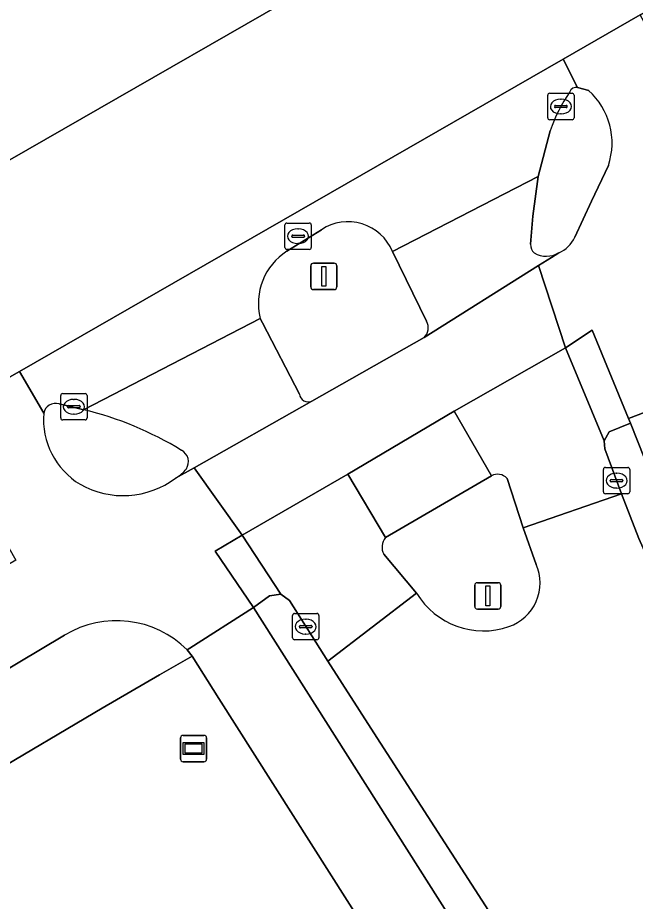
# Model space of a CAD drawing. Extents: x 158835 to 160077, y 386387 to 387778.
# Drawn here: x 159639.96 to 159663.41, y 387651.37 to 387684.91 of the extents above; entities that cross this region are included whole.
import ezdxf

# ---------------------------------------------------------------- set-up
doc = ezdxf.new("R2010")
doc.units = 0
for name, color, linetype in [('IMGEO_Fietspad_gesloten', 7, 'Continuous'), ('IMGEO_Fietspad_open', 7, 'Continuous'), ('IMGEO_Groenvoorziening', 7, 'Continuous'), ('IMGEO_Kolk', 7, 'Continuous'), ('IMGEO_Lichtmast', 7, 'Continuous'), ('IMGEO_Reclamebord', 7, 'Continuous'), ('IMGEO_Rijbaan_lokaal_gesloten', 7, 'Continuous'), ('IMGEO_Rijbaan_lokaal_open', 7, 'Continuous'), ('IMGEO_Verkeerseiland_gesloten', 7, 'Continuous'), ('IMGEO_Verkeerseiland_open', 7, 'Continuous'), ('IMGEO_Voetpad_open', 7, 'Continuous')]:
    doc.layers.add(name, color=color, linetype=linetype)

msp = doc.modelspace()

# ---------------------------------------------------------------- linework, layer by layer
at = {"layer": 'IMGEO_Fietspad_gesloten'}
for points in [[(159668.844, 387681.028), (159671.04, 387682.347), (159669.473, 387684.956), (159665.025, 387682.406), (159663.59, 387685.021), (159660.667, 387683.33), (159661.211, 387682.258), (159661.636, 387682.145)], [(159662.385, 387679.303), (159661.749, 387677.94), (159661.113, 387676.578)], [(159660.502, 387675.985), (159660.223, 387675.809), (159659.729, 387675.498), (159660.751, 387672.373), (159661.773, 387673.052), (159663.153, 387669.692), (159665.74, 387670.687), (159665.251, 387671.94)], [(159640.951, 387669.898), (159640.027, 387671.478), (159636.843, 387669.666), (159639.899, 387664.318), (159634.757, 387661.301), (159636.51, 387658.356), (159641.743, 387661.47)], [(159648.481, 387665.262), (159646.656, 387667.824), (159645.958, 387667.43)], [(159646.393, 387660.915), (159646.503, 387660.985), (159648.915, 387662.52), (159647.462, 387664.667), (159648.481, 387665.262)]]:
    msp.add_lwpolyline(points, dxfattribs=at)
msp.add_lwpolyline([(159651.128, 387670.351), (159646.656, 387667.824), (159648.481, 387665.262), (159652.491, 387667.588), (159656.53, 387669.969), (159660.751, 387672.373), (159659.729, 387675.498), (159655.388, 387672.767)], close=True, dxfattribs=at)
for centre, radius, start, end in [((159659.85, 387680.155), 2.674, 341.4276, 48.1012), ((159660.008, 387677.106), 1.225, 293.8036, 334.4834), ((159643.837, 387669.672), 2.895, 175.5171, 238.6779), ((159643.968, 387670.097), 3.328, 240.5612, 306.7292), ((159643.713, 387658.22), 3.801, 45.1637, 121.2237)]:
    msp.add_arc(centre, radius, start, end, dxfattribs=at)
at = {"layer": 'IMGEO_Fietspad_open'}
msp.add_lwpolyline([(159663.224, 387669.52), (159666.068, 387662.338), (159667.131, 387662.14), (159668.73, 387663.021), (159666.638, 387668.401), (159666.125, 387669.701), (159665.74, 387670.687), (159663.153, 387669.692)], close=True, dxfattribs=at)
msp.add_lwpolyline([(159665.87, 387635.514), (159661.06, 387643.376), (159648.915, 387662.52), (159646.503, 387660.985), (159646.393, 387660.915), (159646.583, 387660.675), (159647.595, 387659.071), (159655.291, 387646.962), (159660.574, 387638.992), (159663.615, 387633.633), (159671.799, 387618.217), (159683.61, 387595.054), (159689.557, 387583.602), (159692.648, 387577.557), (159704.596, 387554.044), (159704.823, 387554.16), (159707.197, 387555.417), (159671.823, 387624.48)], dxfattribs=at)
at = {"layer": 'IMGEO_Groenvoorziening'}
msp.add_lwpolyline([(159655.291, 387646.962), (159647.595, 387659.071), (159646.583, 387660.675), (159645.34, 387659.967), (159643.165, 387658.696), (159638.844, 387656.142), (159638.19, 387655.755), (159637.996, 387655.613), (159637.716, 387655.346), (159635.846, 387653.297), (159635.305, 387652.723), (159635.743, 387651.912), (159636.989, 387649.222)], dxfattribs=at)
at = {"layer": 'IMGEO_Kolk'}
for p, q in [((159660.081, 387681.113), (159660.081, 387681.965)), ((159660.156, 387682.039), (159661.008, 387682.039)), ((159660.569, 387681.819), (159660.594, 387681.819)), ((159661.082, 387681.965), (159661.082, 387681.113)), ((159660.34, 387681.533), (159660.34, 387681.545)), ((159660.778, 387681.496), (159660.38, 387681.496)), ((159660.383, 387681.582), (159660.781, 387681.582)), ((159660.824, 387681.545), (159660.824, 387681.533)), ((159660.592, 387681.259), (159660.567, 387681.259)), ((159661.008, 387681.039), (159660.156, 387681.039)), ((159650.106, 387676.19), (159650.106, 387677.042)), ((159650.181, 387677.116), (159651.033, 387677.116)), ((159651.107, 387677.042), (159651.107, 387676.19)), ((159650.594, 387676.896), (159650.619, 387676.896)), ((159650.365, 387676.61), (159650.365, 387676.622)), ((159650.803, 387676.573), (159650.405, 387676.573)), ((159650.408, 387676.659), (159650.806, 387676.659)), ((159650.849, 387676.622), (159650.849, 387676.61)), ((159651.033, 387676.116), (159650.181, 387676.116)), ((159650.617, 387676.336), (159650.592, 387676.336)), ((159641.596, 387669.716), (159641.596, 387670.568)), ((159641.671, 387670.642), (159642.523, 387670.642)), ((159642.084, 387670.422), (159642.109, 387670.422)), ((159642.597, 387670.568), (159642.597, 387669.716)), ((159641.855, 387670.136), (159641.855, 387670.148)), ((159642.293, 387670.099), (159641.895, 387670.099)), ((159641.898, 387670.185), (159642.296, 387670.185)), ((159642.339, 387670.148), (159642.339, 387670.136)), ((159642.107, 387669.862), (159642.082, 387669.862)), ((159642.523, 387669.642), (159641.671, 387669.642)), ((159662.195, 387666.912), (159662.195, 387667.764)), ((159662.27, 387667.838), (159663.122, 387667.838)), ((159663.196, 387667.764), (159663.196, 387666.912)), ((159662.454, 387667.332), (159662.454, 387667.344)), ((159662.892, 387667.295), (159662.494, 387667.295)), ((159662.497, 387667.381), (159662.895, 387667.381)), ((159662.683, 387667.618), (159662.708, 387667.618)), ((159662.938, 387667.344), (159662.938, 387667.332)), ((159662.706, 387667.058), (159662.681, 387667.058)), ((159663.122, 387666.838), (159662.27, 387666.838)), ((159650.47, 387662.296), (159651.322, 387662.296)), ((159650.395, 387661.37), (159650.395, 387662.222)), ((159650.883, 387662.076), (159650.908, 387662.076)), ((159651.396, 387662.222), (159651.396, 387661.37)), ((159650.654, 387661.79), (159650.654, 387661.802)), ((159651.092, 387661.753), (159650.694, 387661.753)), ((159650.697, 387661.839), (159651.095, 387661.839)), ((159651.138, 387661.802), (159651.138, 387661.79)), ((159651.322, 387661.296), (159650.47, 387661.296)), ((159650.906, 387661.516), (159650.881, 387661.516))]:
    msp.add_line(p, q, dxfattribs=at)
for points in [[(159660.081, 387681.113), (159660.081, 387681.965)], [(159660.156, 387682.039), (159661.008, 387682.039)], [(159661.082, 387681.965), (159661.082, 387681.113)], [(159661.008, 387681.039), (159660.156, 387681.039)], [(159650.106, 387676.19), (159650.106, 387677.042)], [(159650.181, 387677.116), (159651.033, 387677.116)], [(159651.107, 387677.042), (159651.107, 387676.19)], [(159651.033, 387676.116), (159650.181, 387676.116)], [(159641.596, 387669.716), (159641.596, 387670.568)], [(159641.671, 387670.642), (159642.523, 387670.642)], [(159642.597, 387670.568), (159642.597, 387669.716)], [(159642.523, 387669.642), (159641.671, 387669.642)], [(159662.195, 387666.912), (159662.195, 387667.764)], [(159662.27, 387667.838), (159663.122, 387667.838)], [(159663.196, 387667.764), (159663.196, 387666.912)], [(159663.122, 387666.838), (159662.27, 387666.838)], [(159650.47, 387662.296), (159651.322, 387662.296)], [(159650.395, 387661.37), (159650.395, 387662.222)], [(159651.396, 387662.222), (159651.396, 387661.37)], [(159651.322, 387661.296), (159650.47, 387661.296)]]:
    msp.add_lwpolyline(points, dxfattribs=at)
for centre, radius, start, end in [((159660.158, 387681.963), 0.0765, 91.552, 178.448), ((159660.158, 387681.963), 0.0765, 91.552, 178.448), ((159661.006, 387681.963), 0.0765, 1.552, 88.448), ((159661.006, 387681.963), 0.0765, 1.552, 88.448), ((159660.38, 387681.542), 0.0403, 85.8775, 175.7526), ((159660.377, 387681.532), 0.0366, 178.938, 274.7102), ((159660.781, 387681.539), 0.043, 264.8664, 352.4533), ((159660.785, 387681.544), 0.0386, 1.7309, 96.639), ((159660.158, 387681.115), 0.0765, 181.552, 268.448), ((159660.158, 387681.115), 0.0765, 181.552, 268.448), ((159661.006, 387681.115), 0.0765, 271.552, 358.448), ((159661.006, 387681.115), 0.0765, 271.552, 358.448), ((159650.183, 387677.04), 0.0765, 91.552, 178.448), ((159650.183, 387677.04), 0.0765, 91.552, 178.448), ((159651.031, 387677.04), 0.0765, 1.552, 88.448), ((159651.031, 387677.04), 0.0765, 1.552, 88.448), ((159650.405, 387676.619), 0.0403, 85.8775, 175.7526), ((159650.402, 387676.609), 0.0366, 178.938, 274.7102), ((159650.806, 387676.616), 0.043, 264.8664, 352.4533), ((159650.81, 387676.621), 0.0386, 1.7309, 96.639), ((159650.183, 387676.192), 0.0765, 181.552, 268.448), ((159650.183, 387676.192), 0.0765, 181.552, 268.448), ((159651.031, 387676.192), 0.0765, 271.552, 358.448), ((159651.031, 387676.192), 0.0765, 271.552, 358.448), ((159641.673, 387670.566), 0.0765, 91.552, 178.448), ((159641.673, 387670.566), 0.0765, 91.552, 178.448), ((159642.521, 387670.566), 0.0765, 1.552, 88.448), ((159642.521, 387670.566), 0.0765, 1.552, 88.448), ((159641.895, 387670.145), 0.0403, 85.8775, 175.7526), ((159641.892, 387670.135), 0.0366, 178.938, 274.7102), ((159642.296, 387670.142), 0.043, 264.8664, 352.4533), ((159642.3, 387670.147), 0.0386, 1.7309, 96.639), ((159641.673, 387669.718), 0.0765, 181.552, 268.448), ((159641.673, 387669.718), 0.0765, 181.552, 268.448), ((159642.521, 387669.718), 0.0765, 271.552, 358.448), ((159642.521, 387669.718), 0.0765, 271.552, 358.448), ((159662.272, 387667.762), 0.0765, 91.552, 178.448), ((159662.272, 387667.762), 0.0765, 91.552, 178.448), ((159663.12, 387667.762), 0.0765, 1.552, 88.448), ((159663.12, 387667.762), 0.0765, 1.552, 88.448), ((159662.494, 387667.341), 0.0403, 85.8775, 175.7526), ((159662.491, 387667.331), 0.0366, 178.938, 274.7102), ((159662.895, 387667.338), 0.043, 264.8664, 352.4533), ((159662.899, 387667.343), 0.0386, 1.7309, 96.639), ((159662.272, 387666.914), 0.0765, 181.552, 268.448), ((159662.272, 387666.914), 0.0765, 181.552, 268.448), ((159663.12, 387666.914), 0.0765, 271.552, 358.448), ((159663.12, 387666.914), 0.0765, 271.552, 358.448), ((159650.472, 387662.22), 0.0765, 91.552, 178.448), ((159650.472, 387662.22), 0.0765, 91.552, 178.448), ((159651.32, 387662.22), 0.0765, 1.552, 88.448), ((159651.32, 387662.22), 0.0765, 1.552, 88.448), ((159650.694, 387661.799), 0.0403, 85.8775, 175.7526), ((159650.691, 387661.789), 0.0366, 178.938, 274.7102), ((159651.095, 387661.796), 0.043, 264.8664, 352.4533), ((159651.099, 387661.801), 0.0386, 1.7309, 96.639), ((159650.472, 387661.372), 0.0765, 181.552, 268.448), ((159650.472, 387661.372), 0.0765, 181.552, 268.448), ((159651.32, 387661.372), 0.0765, 271.552, 358.448), ((159651.32, 387661.372), 0.0765, 271.552, 358.448)]:
    msp.add_arc(centre, radius, start, end, dxfattribs=at)
for centre, major_axis, ratio, start_param, end_param in [((159660.568, 387681.539), (-0.387, 0.002), 0.722429, 4.712389, 7.853982), ((159660.593, 387681.539), (-0.39, 0.002), 0.717154, 1.570796, 4.712389), ((159650.593, 387676.616), (-0.387, 0.002), 0.722429, 4.712389, 7.853982), ((159650.618, 387676.616), (-0.39, 0.002), 0.717154, 1.570796, 4.712389), ((159642.083, 387670.142), (-0.387, 0.002), 0.722429, 4.712389, 7.853982), ((159642.108, 387670.142), (-0.39, 0.002), 0.717154, 1.570796, 4.712389), ((159662.682, 387667.338), (-0.387, 0.002), 0.722429, 4.712389, 7.853982), ((159662.707, 387667.338), (-0.39, 0.002), 0.717154, 1.570796, 4.712389), ((159650.882, 387661.796), (-0.387, 0.002), 0.722429, 4.712389, 7.853982), ((159650.907, 387661.796), (-0.39, 0.002), 0.717154, 1.570796, 4.712389)]:
    msp.add_ellipse(centre, major_axis=major_axis, ratio=ratio, start_param=start_param, end_param=end_param, dxfattribs=at)
at = {"layer": 'IMGEO_Lichtmast'}
for p, q in [((159651.087, 387674.691), (159651.087, 387675.491)), ((159651.087, 387675.491), (159651.087, 387674.691)), ((159651.187, 387675.591), (159651.977, 387675.591)), ((159651.977, 387675.591), (159651.187, 387675.591)), ((159652.077, 387675.491), (159652.077, 387674.691)), ((159652.077, 387674.691), (159652.077, 387675.491)), ((159651.977, 387674.591), (159651.187, 387674.591)), ((159651.187, 387674.591), (159651.977, 387674.591)), ((159657.311, 387662.565), (159657.311, 387663.365)), ((159657.311, 387663.365), (159657.311, 387662.565)), ((159657.411, 387663.465), (159658.201, 387663.465)), ((159658.201, 387663.465), (159657.411, 387663.465)), ((159658.301, 387663.365), (159658.301, 387662.565)), ((159658.301, 387662.565), (159658.301, 387663.365)), ((159658.201, 387662.465), (159657.411, 387662.465)), ((159657.411, 387662.465), (159658.201, 387662.465))]:
    msp.add_line(p, q, dxfattribs=at)
for points in [[(159651.507, 387675.466), (159651.657, 387675.466), (159651.657, 387674.716), (159651.507, 387674.716), (159651.507, 387675.466)], [(159657.731, 387663.34), (159657.881, 387663.34), (159657.881, 387662.59), (159657.731, 387662.59), (159657.731, 387663.34)]]:
    msp.add_lwpolyline(points, dxfattribs=at)
for centre, start, end in [((159651.187, 387675.491), 90, 180), ((159651.187, 387675.491), 90, 180), ((159651.977, 387675.491), 0, 90), ((159651.977, 387675.491), 360, 90), ((159651.187, 387674.691), 180, 270), ((159651.187, 387674.691), 180, 270), ((159651.977, 387674.691), 270, 0), ((159651.977, 387674.691), 270, 0), ((159657.411, 387663.365), 90, 180), ((159657.411, 387663.365), 90, 180), ((159658.201, 387663.365), 0, 90), ((159658.201, 387663.365), 360, 90), ((159657.411, 387662.565), 180, 270), ((159657.411, 387662.565), 180, 270), ((159658.201, 387662.565), 270, 0), ((159658.201, 387662.565), 270, 0)]:
    msp.add_arc(centre, 0.1, start, end, dxfattribs=at)
at = {"layer": 'IMGEO_Reclamebord'}
for p, q in [((159646.144, 387656.77), (159646.144, 387657.57)), ((159646.144, 387657.57), (159646.144, 387656.77)), ((159646.244, 387657.67), (159647.034, 387657.67)), ((159647.034, 387657.67), (159646.244, 387657.67)), ((159647.134, 387657.57), (159647.134, 387656.77)), ((159647.134, 387656.77), (159647.134, 387657.57)), ((159647.034, 387656.67), (159646.244, 387656.67)), ((159646.244, 387656.67), (159647.034, 387656.67))]:
    msp.add_line(p, q, dxfattribs=at)
for points in [[(159646.245, 387657.402), (159647.033, 387657.402), (159647.033, 387656.938), (159646.245, 387656.938), (159646.245, 387657.402)], [(159646.31, 387657.337), (159646.31, 387657.003), (159646.968, 387657.003), (159646.968, 387657.337), (159646.31, 387657.337)]]:
    msp.add_lwpolyline(points, dxfattribs=at)
for centre, start, end in [((159646.244, 387657.57), 90, 180), ((159646.244, 387657.57), 90, 180), ((159647.034, 387657.57), 0, 90), ((159647.034, 387657.57), 360, 90), ((159646.244, 387656.77), 180, 270), ((159646.244, 387656.77), 180, 270), ((159647.034, 387656.77), 270, 0), ((159647.034, 387656.77), 270, 0)]:
    msp.add_arc(centre, 0.1, start, end, dxfattribs=at)
at = {"layer": 'IMGEO_Rijbaan_lokaal_gesloten'}
msp.add_lwpolyline([(159660.667, 387683.33), (159663.59, 387685.021), (159667.631, 387687.386), (159668.052, 387687.662), (159666.334, 387690.642), (159664.525, 387693.782), (159660.226, 387691.307), (159657.082, 387689.519), (159656.927, 387689.432), (159636.143, 387677.497), (159635.991, 387677.402), (159632.842, 387675.578), (159628.551, 387673.124), (159630.4, 387669.945), (159632.157, 387666.924), (159636.843, 387669.666), (159640.027, 387671.478)], close=True, dxfattribs=at)
msp.add_lwpolyline([(159636.143, 387677.497), (159656.927, 387689.432)], dxfattribs=at)
at = {"layer": 'IMGEO_Rijbaan_lokaal_open'}
for points in [[(159661.211, 387682.258), (159660.667, 387683.33), (159640.027, 387671.478), (159640.951, 387669.898)], [(159654.188, 387676.038), (159659.717, 387678.877), (159660.174, 387680.618)], [(159659.431, 387676.31), (159659.519, 387677.375), (159659.717, 387678.877), (159654.188, 387676.038), (159655.484, 387673.387)], [(159650.182, 387676.045), (159651.491, 387676.863)], [(159659.729, 387675.498), (159660.223, 387675.809), (159660.502, 387675.985)], [(159655.388, 387672.767), (159659.729, 387675.498)], [(159641.532, 387670.253), (159642.328, 387670.063), (159642.462, 387670.031), (159649.17, 387673.498)], [(159650.656, 387670.625), (159649.257, 387673.33), (159649.17, 387673.498), (159642.462, 387670.031)], [(159658.538, 387667.423), (159659.155, 387665.549), (159662.884, 387666.843), (159662.25, 387668.543), (159662.222, 387668.843), (159660.751, 387672.373), (159656.53, 387669.969), (159657.943, 387667.525)], [(159645.958, 387667.43), (159646.656, 387667.824), (159651.128, 387670.351)], [(159653.923, 387665.175), (159652.491, 387667.588), (159648.481, 387665.262), (159649.954, 387663.029), (159650.279, 387662.794), (159651.731, 387660.49), (159655.107, 387663.069), (159653.862, 387664.545)], [(159655.107, 387663.069), (159651.731, 387660.49), (159653.479, 387657.763), (159664.24, 387641.102), (159672.895, 387625.634), (159689.824, 387592.612), (159690.235, 387591.935), (159691.736, 387588.957), (159697.886, 387592.073), (159697.142, 387593.547), (159696.216, 387595.436), (159694.75, 387598.342), (159684.924, 387617.547), (159675.61, 387635.895), (159675.522, 387636.086), (159673.46, 387640.676), (159671.678, 387644.897), (159667.637, 387655.094), (159667.351, 387655.82), (159664.68, 387662.596), (159663.542, 387665.14), (159662.884, 387666.843), (159659.155, 387665.549), (159659.644, 387664.158)]]:
    msp.add_lwpolyline(points, dxfattribs=at)
for centre, radius, start, end in [((159666.087, 387678.554), 6.263, 145.557, 160.756), ((159661.151, 387682.026), 0.24, 75.537, 163.0089), ((159652.499, 387675.338), 1.828, 22.5237, 123.459), ((159651.443, 387674.069), 2.344, 122.5519, 194.1093), ((159659.844, 387676.29), 0.414, 177.1986, 228.6543), ((159660.031, 387676.786), 0.929, 240.3078, 300.4307), ((159655.045, 387673.137), 0.505, 312.7691, 29.6275), ((159650.998, 387670.67), 0.345, 187.5714, 292.1575), ((159641.406, 387669.805), 0.465, 74.3331, 168.5181), ((159639.458, 387657.532), 12.855, 58.46, 76.4842), ((159645.958, 387668.056), 0.487, 327.0813, 62.6485), ((159645.178, 387668.726), 1.513, 301.0474, 321.8185), ((159658.171, 387667.071), 0.508, 43.8248, 116.7201), ((159654.347, 387664.816), 0.555, 139.726, 209.2131), ((159658.038, 387663.457), 1.753, 289.0954, 23.5719), ((159657.636, 387664.582), 2.947, 210.8945, 289.318)]:
    msp.add_arc(centre, radius, start, end, dxfattribs=at)
at = {"layer": 'IMGEO_Verkeerseiland_gesloten'}
for points in [[(159661.636, 387682.145), (159661.211, 387682.258)], [(159660.174, 387680.618), (159659.717, 387678.877), (159659.519, 387677.375), (159659.431, 387676.31)], [(159661.113, 387676.578), (159661.749, 387677.94), (159662.385, 387679.303)], [(159651.491, 387676.863), (159650.182, 387676.045)], [(159655.484, 387673.387), (159654.188, 387676.038)], [(159649.17, 387673.498), (159649.257, 387673.33), (159650.656, 387670.625)], [(159651.128, 387670.351), (159655.388, 387672.767)], [(159642.462, 387670.031), (159642.328, 387670.063), (159641.532, 387670.253)], [(159657.943, 387667.525), (159653.923, 387665.175)], [(159659.644, 387664.158), (159659.155, 387665.549), (159658.538, 387667.423)], [(159653.862, 387664.545), (159655.107, 387663.069)]]:
    msp.add_lwpolyline(points, dxfattribs=at)
for centre, radius, start, end in [((159666.087, 387678.554), 6.263, 145.557, 160.756), ((159661.151, 387682.026), 0.24, 75.537, 163.0089), ((159659.85, 387680.155), 2.674, 341.4276, 48.1012), ((159652.499, 387675.338), 1.828, 22.5237, 123.459), ((159660.008, 387677.106), 1.225, 293.8036, 334.4834), ((159651.443, 387674.069), 2.344, 122.5519, 194.1093), ((159659.844, 387676.29), 0.414, 177.1986, 228.6543), ((159660.031, 387676.786), 0.929, 240.3078, 300.4307), ((159655.045, 387673.137), 0.505, 312.7691, 29.6275), ((159650.998, 387670.67), 0.345, 187.5714, 292.1575), ((159641.406, 387669.805), 0.465, 74.3331, 168.5181), ((159639.458, 387657.532), 12.855, 58.46, 76.4842), ((159643.837, 387669.672), 2.895, 175.5171, 238.6779), ((159645.958, 387668.056), 0.487, 327.0813, 62.6485), ((159645.178, 387668.726), 1.513, 301.0474, 321.8185), ((159643.968, 387670.097), 3.328, 240.5612, 306.7292), ((159658.171, 387667.071), 0.508, 43.8248, 116.7201), ((159654.347, 387664.816), 0.555, 139.726, 209.2131), ((159658.038, 387663.457), 1.753, 289.0954, 23.5719), ((159657.636, 387664.582), 2.947, 210.8945, 289.318)]:
    msp.add_arc(centre, radius, start, end, dxfattribs=at)
at = {"layer": 'IMGEO_Verkeerseiland_open'}
msp.add_lwpolyline([(159662.419, 387669.187), (159662.222, 387668.843), (159662.25, 387668.543), (159662.884, 387666.843), (159663.542, 387665.14), (159664.68, 387662.596), (159666.068, 387662.338), (159663.224, 387669.52)], close=True, dxfattribs=at)
msp.add_lwpolyline([(159671.823, 387624.48), (159707.197, 387555.417), (159708.435, 387556.073), (159701.467, 387569.606), (159700.292, 387571.975), (159691.736, 387588.957), (159690.235, 387591.935), (159689.824, 387592.612), (159672.895, 387625.634), (159664.24, 387641.102), (159653.479, 387657.763), (159651.731, 387660.49), (159650.279, 387662.794), (159649.954, 387663.029), (159649.524, 387662.961), (159648.915, 387662.52), (159661.06, 387643.376), (159665.87, 387635.514)], dxfattribs=at)
at = {"layer": 'IMGEO_Voetpad_open'}
for points in [[(159663.224, 387669.52), (159663.153, 387669.692), (159661.773, 387673.052), (159660.751, 387672.373), (159662.222, 387668.843), (159662.419, 387669.187)], [(159653.923, 387665.175), (159657.943, 387667.525), (159656.53, 387669.969), (159652.491, 387667.588)], [(159649.954, 387663.029), (159648.481, 387665.262), (159647.462, 387664.667), (159648.915, 387662.52), (159649.524, 387662.961)]]:
    msp.add_lwpolyline(points, close=True, dxfattribs=at)
for points in [[(159641.743, 387661.47), (159636.51, 387658.356), (159634.183, 387656.971)], [(159630.917, 387647.072), (159633.208, 387650.315), (159633.045, 387650.668), (159635.743, 387651.912), (159635.305, 387652.723), (159635.846, 387653.297), (159637.716, 387655.346), (159637.996, 387655.613), (159638.19, 387655.755), (159638.844, 387656.142), (159643.165, 387658.696), (159645.34, 387659.967), (159646.583, 387660.675), (159646.393, 387660.915)]]:
    msp.add_lwpolyline(points, dxfattribs=at)
msp.add_arc((159643.713, 387658.22), 3.801, 45.1637, 121.2237, dxfattribs=at)

doc.saveas('drawing.dxf')
